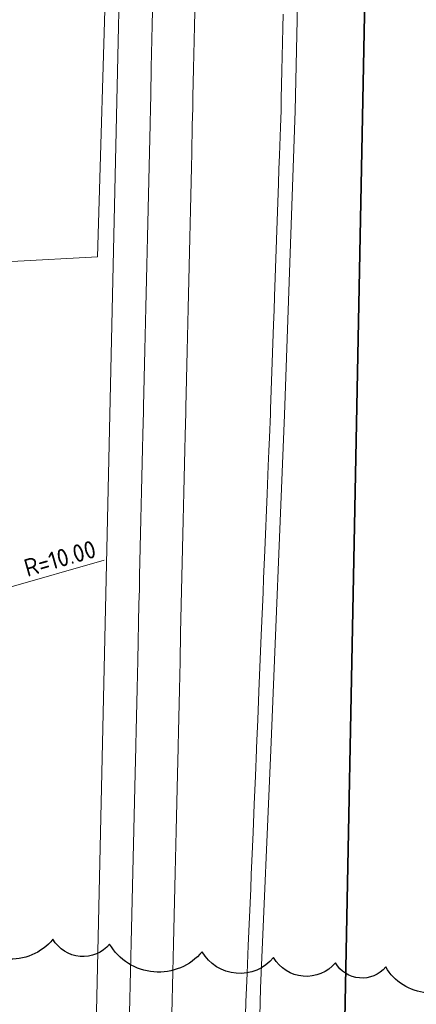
# Model space of a CAD drawing. Header units: metres. Extents: x 250001 to 257773, y 598992 to 609118.
# Tile 490 of 656: x 253868 to 253896, y 604532 to 604602. Entities that reach past the tile are written whole.
import ezdxf
from ezdxf.lldxf.tags import DXFTag

# ---------------------------------------------------------------- set-up
doc = ezdxf.new("R2010")
doc.units = ezdxf.units.M
for name, color, linetype, lineweight in [('B-WE-GR-GRAS-GV', 252, 'Continuous', 13), ('B-WE-GW-TALUD_KRUIN-G', 252, 'Continuous', 18), ('B-WE-KG-GRENS_PERCEEL-G', 150, 'KG-PERCEEL', 18), ('B-WE-OG-TERREIN_ERF-GV', 7, 'Continuous', 18), ('B-WE-VH-VERHARDING_GESLOTEN-GV', 252, 'Continuous', 18), ('X-XX-AL-AANKLEDING-M', 7, 'Continuous', 18), ('X-XX-AL-REFERENTIE-G', 7, 'Continuous', 18)]:
    doc.layers.add(name, color=color, linetype=linetype, lineweight=lineweight)
doc.layers.add('HULPLIJN', color=220, linetype='Continuous', plot=False)
doc.layers.add('N-WE-KG-GRENS INMETING-G', color=240, linetype='FENCELINE1', lineweight=35, plot=False)
doc.styles.add('NLCS-ISO-ANNOTATIEF-T25', font='NLCS-ISO.ttf', dxfattribs={"height": 2.5})
doc.styles.get("Standard").update_dxf_attribs({"font": 'NLCS-ISO.ttf'})
doc.linetypes.add('FENCELINE1', pattern='A,6.35,-2.54,[133,ltypeshp.shx,S=2.54,R=0,X=-2.54,Y=0],-2.54,25.4', length=36.83)
tags = doc.linetypes.add('KG-PERCEEL', pattern='A,5.5,-2,["P",Standard,S=1.8,R=0,X=-0.5,Y=-0.9],-2,5.5,-2,[5,NLCS.SHX,S=0.75,R=0,X=0,Y=0],-2', length=19).pattern_tags.tags
tags[6] = DXFTag(74, 10)
doc.dimstyles.new('NLCS-ANNOTATIEF-T25-PIJL_L2_H1', dxfattribs={"dimtxt": 2.5, "dimasz": 2.5, "dimexe": 2, "dimexo": 2, "dimgap": 0.7, "dimtad": 1, "dimzin": 0, "dimdsep": 46, "dimtxsty": 'NLCS-ISO-ANNOTATIEF-T25', "dimcen": 0, "dimdle": 2, "dimclrd": 256, "dimclre": 256, "dimclrt": 256, "dimadec": 1, "dimazin": 0, "dimtfac": 1, "dimtdec": 3, "dimtofl": 0, "dimtmove": 0, "dimatfit": 3, "dimfxl": 2, "dimfxlon": 1, "dimtfillclr": 256, "dimtolj": 1, "dimtzin": 0, "dimlwd": -1, "dimlwe": -1, "dimarcsym": 0})

# ---------------------------------------------------------------- blocks, each defined once
blk = doc.blocks.new('BS2021-132-Xref-KAD-20210617')
at = {"layer": 'B-WE-KG-GRENS_PERCEEL-G', "flags": 128}
blk.add_lwpolyline([(253880.357, 604845.815), (253865.184, 604168.152), (253841.404, 604155.428)], dxfattribs=at)
blk = doc.blocks.new('*D87')
at = {"layer": 'Defpoints', "color": 0, "transparency": 16777216}
for p in [(253865.761, 604561.477), (253856.15, 604558.716)]:
    blk.add_point(p, dxfattribs=at)
at = {"layer": 'X-XX-AL-AANKLEDING-M', "transparency": 16777216}
blk.add_line((253873.883, 604563.81), (253866.962, 604561.822), dxfattribs=at)
blk.add_solid([(253866.905, 604562.022), (253867.02, 604561.622), (253865.761, 604561.477)], dxfattribs=at)
at = {"layer": 'X-XX-AL-AANKLEDING-M', "transparency": 16777216, "insert": (253870.754, 604563.926), "char_height": 1.25, "attachment_point": 5, "rotation": 16.02751, "style": 'NLCS-ISO-ANNOTATIEF-T25', "bg_fill": 3, "box_fill_scale": 1.1, "bg_fill_color": 256, "bg_fill_true_color": 13158600, "bg_fill_transparency": 0}
blk.add_mtext('\\A1;R=10.00', dxfattribs=at)
blk = doc.blocks.new('BS2021-132-Xref-BGT-GRIJS-20210617-aangepast')
at = {"layer": 'B-WE-GR-GRAS-GV', "flags": 128}
for points in [[(253874.049, 604606.741), (253873.411, 604585.293), (253867.35, 604584.959), (253867.129, 604584.954), (253866.442, 604555.004), (253866.348, 604550.925), (253866.346, 604550.811), (253866.302, 604548.926), (253866.256, 604546.926), (253866.211, 604544.927), (253866.165, 604542.927), (253866.142, 604541.953), (253866.119, 604540.928), (253866.073, 604538.928), (253866.027, 604536.929), (253865.981, 604534.929), (253865.958, 604533.93), (253865.935, 604532.93), (253865.913, 604531.956)], [(253875.69, 604531.731), (253875.713, 604532.705), (253875.736, 604533.705), (253875.759, 604534.704), (253875.805, 604536.704), (253875.851, 604538.703), (253875.897, 604540.703), (253875.92, 604541.728), (253875.943, 604542.702), (253875.988, 604544.702), (253876.034, 604546.701), (253876.08, 604548.701), (253876.124, 604550.586), (253876.126, 604550.7), (253876.15, 604551.726), (253876.172, 604552.7), (253876.218, 604554.699), (253876.264, 604556.699), (253876.356, 604560.697), (253876.38, 604561.723), (253876.402, 604562.697), (253876.448, 604564.696), (253876.494, 604566.696), (253876.54, 604568.695), (253876.586, 604570.695), (253876.61, 604571.72), (253876.632, 604572.694), (253876.67, 604574.341), (253876.678, 604574.694), (253876.724, 604576.693), (253876.77, 604578.693), (253876.816, 604580.692), (253876.84, 604581.717), (253876.862, 604582.692), (253876.908, 604584.691), (253876.954, 604586.691), (253877, 604588.69), (253877.046, 604590.69), (253877.07, 604591.714), (253877.092, 604592.689), (253877.138, 604594.689), (253877.165, 604595.876), (253877.184, 604596.688), (253877.23, 604598.687), (253877.276, 604600.687), (253877.3, 604601.712), (253877.322, 604602.686)], [(253877.322, 604602.686), (253877.3, 604601.712), (253877.276, 604600.687), (253877.23, 604598.687), (253877.184, 604596.688), (253877.165, 604595.876), (253877.138, 604594.689), (253877.092, 604592.689), (253877.07, 604591.714), (253877.046, 604590.69), (253877, 604588.69), (253876.954, 604586.691), (253876.908, 604584.691), (253876.862, 604582.692), (253876.84, 604581.717), (253876.816, 604580.692), (253876.77, 604578.693), (253876.724, 604576.693), (253876.678, 604574.694), (253876.67, 604574.341), (253876.632, 604572.694), (253876.61, 604571.72), (253876.586, 604570.695), (253876.54, 604568.695), (253876.494, 604566.696), (253876.448, 604564.696), (253876.402, 604562.697), (253876.38, 604561.723), (253876.356, 604560.697), (253876.264, 604556.699), (253876.218, 604554.699), (253876.172, 604552.7), (253876.15, 604551.726), (253876.126, 604550.7), (253876.124, 604550.586), (253876.08, 604548.701), (253876.034, 604546.701), (253875.988, 604544.702), (253875.943, 604542.702), (253875.92, 604541.728), (253875.897, 604540.703), (253875.851, 604538.703), (253875.805, 604536.704), (253875.759, 604534.704), (253875.736, 604533.705), (253875.713, 604532.705), (253875.69, 604531.731)], [(253878.689, 604531.662), (253878.712, 604532.636), (253878.735, 604533.636), (253878.758, 604534.635), (253878.804, 604536.635), (253878.85, 604538.634), (253878.896, 604540.634), (253878.919, 604541.659), (253878.942, 604542.633), (253878.988, 604544.633), (253879.034, 604546.632), (253879.08, 604548.632), (253879.123, 604550.517), (253879.126, 604550.631), (253879.149, 604551.657), (253879.172, 604552.631), (253879.218, 604554.63), (253879.264, 604556.63), (253879.31, 604558.629), (253879.356, 604560.629), (253879.379, 604561.654), (253879.402, 604562.628), (253879.448, 604564.627), (253879.494, 604566.627), (253879.54, 604568.626), (253879.586, 604570.626), (253879.609, 604571.651), (253879.632, 604572.625), (253879.669, 604574.272), (253879.678, 604574.625), (253879.723, 604576.624), (253879.769, 604578.624), (253879.815, 604580.623), (253879.839, 604581.648), (253879.861, 604582.623), (253879.907, 604584.622), (253879.953, 604586.622), (253879.999, 604588.621), (253880.045, 604590.621), (253880.069, 604591.645), (253880.091, 604592.62), (253880.137, 604594.62), (253880.165, 604595.807), (253880.183, 604596.619), (253880.229, 604598.618), (253880.275, 604600.618), (253880.299, 604601.643), (253880.321, 604602.617)], [(253880.321, 604602.617), (253880.299, 604601.643), (253880.275, 604600.618), (253880.229, 604598.618), (253880.183, 604596.619), (253880.165, 604595.807), (253880.137, 604594.62), (253880.091, 604592.62), (253880.069, 604591.645), (253880.045, 604590.621), (253879.999, 604588.621), (253879.953, 604586.622), (253879.907, 604584.622), (253879.861, 604582.623), (253879.839, 604581.648), (253879.815, 604580.623), (253879.769, 604578.624), (253879.723, 604576.624), (253879.678, 604574.625), (253879.669, 604574.272), (253879.632, 604572.625), (253879.609, 604571.651), (253879.586, 604570.626), (253879.54, 604568.626), (253879.494, 604566.627), (253879.448, 604564.627), (253879.402, 604562.628), (253879.379, 604561.654), (253879.356, 604560.629), (253879.31, 604558.629), (253879.264, 604556.63), (253879.218, 604554.63), (253879.172, 604552.631), (253879.149, 604551.657), (253879.126, 604550.631), (253879.123, 604550.517), (253879.08, 604548.632), (253879.034, 604546.632), (253878.988, 604544.633), (253878.942, 604542.633), (253878.919, 604541.659), (253878.896, 604540.634), (253878.85, 604538.634), (253878.804, 604536.635), (253878.758, 604534.635), (253878.735, 604533.636), (253878.712, 604532.636), (253878.689, 604531.662)], [(253883.897, 604531.542), (253883.938, 604532.516), (253883.981, 604533.515), (253884.023, 604534.514), (253884.107, 604536.513), (253884.192, 604538.511), (253884.276, 604540.51), (253884.32, 604541.535), (253884.361, 604542.509), (253884.445, 604544.507), (253884.53, 604546.506), (253884.614, 604548.504), (253884.694, 604550.389), (253884.699, 604550.503), (253884.741, 604551.528), (253884.781, 604552.502), (253884.863, 604554.5), (253885.027, 604558.498), (253885.11, 604560.496), (253885.152, 604561.521), (253885.192, 604562.495), (253885.274, 604564.493), (253885.438, 604568.491), (253885.52, 604570.489), (253885.562, 604571.514), (253885.602, 604572.488), (253885.67, 604574.134), (253885.683, 604574.487), (253885.823, 604578.485), (253885.893, 604580.483), (253885.929, 604581.508), (253885.963, 604582.482), (253886.033, 604584.481), (253886.104, 604586.48), (253886.244, 604590.478), (253886.28, 604591.503), (253886.314, 604592.477), (253886.384, 604594.476), (253886.426, 604595.663), (253886.444, 604596.475), (253886.488, 604598.475), (253886.533, 604600.474), (253886.555, 604601.499), (253886.577, 604602.474)]]:
    blk.add_lwpolyline(points, dxfattribs=at)
at = {"layer": 'B-WE-GW-TALUD_KRUIN-G', "flags": 128}
for points in [[(253875.69, 604531.731), (253875.713, 604532.705), (253875.736, 604533.705), (253875.759, 604534.704), (253875.805, 604536.704), (253875.851, 604538.703), (253875.897, 604540.703), (253875.92, 604541.728), (253875.943, 604542.702), (253875.988, 604544.702), (253876.034, 604546.701), (253876.08, 604548.701), (253876.124, 604550.586), (253876.126, 604550.7), (253876.15, 604551.726), (253876.172, 604552.7), (253876.218, 604554.699), (253876.264, 604556.699), (253876.356, 604560.697), (253876.38, 604561.723), (253876.402, 604562.697), (253876.448, 604564.696), (253876.494, 604566.696), (253876.54, 604568.695), (253876.586, 604570.695), (253876.61, 604571.72), (253876.632, 604572.694), (253876.67, 604574.341), (253876.678, 604574.694), (253876.724, 604576.693), (253876.77, 604578.693), (253876.816, 604580.692), (253876.84, 604581.717), (253876.862, 604582.692), (253876.908, 604584.691), (253876.954, 604586.691), (253877, 604588.69), (253877.046, 604590.69), (253877.07, 604591.714), (253877.092, 604592.689), (253877.138, 604594.689), (253877.165, 604595.876), (253877.184, 604596.688), (253877.23, 604598.687), (253877.276, 604600.687), (253877.3, 604601.712), (253877.322, 604602.686)], [(253878.689, 604531.662), (253878.712, 604532.636), (253878.735, 604533.636), (253878.758, 604534.635), (253878.804, 604536.635), (253878.85, 604538.634), (253878.896, 604540.634), (253878.919, 604541.659), (253878.942, 604542.633), (253878.988, 604544.633), (253879.034, 604546.632), (253879.08, 604548.632), (253879.123, 604550.517), (253879.126, 604550.631), (253879.149, 604551.657), (253879.172, 604552.631), (253879.218, 604554.63), (253879.264, 604556.63), (253879.31, 604558.629), (253879.356, 604560.629), (253879.379, 604561.654), (253879.402, 604562.628), (253879.448, 604564.627), (253879.494, 604566.627), (253879.54, 604568.626), (253879.586, 604570.626), (253879.609, 604571.651), (253879.632, 604572.625), (253879.669, 604574.272), (253879.678, 604574.625), (253879.723, 604576.624), (253879.769, 604578.624), (253879.815, 604580.623), (253879.839, 604581.648), (253879.861, 604582.623), (253879.907, 604584.622), (253879.953, 604586.622), (253879.999, 604588.621), (253880.045, 604590.621), (253880.069, 604591.645), (253880.091, 604592.62), (253880.137, 604594.62), (253880.165, 604595.807), (253880.183, 604596.619), (253880.229, 604598.618), (253880.275, 604600.618), (253880.299, 604601.643), (253880.321, 604602.617)], [(253877.322, 604602.686), (253877.3, 604601.712), (253877.276, 604600.687), (253877.23, 604598.687), (253877.184, 604596.688), (253877.165, 604595.876), (253877.138, 604594.689), (253877.092, 604592.689), (253877.07, 604591.714), (253877.046, 604590.69), (253877, 604588.69), (253876.954, 604586.691), (253876.908, 604584.691), (253876.862, 604582.692), (253876.84, 604581.717), (253876.816, 604580.692), (253876.77, 604578.693), (253876.724, 604576.693), (253876.678, 604574.694), (253876.67, 604574.341), (253876.632, 604572.694), (253876.61, 604571.72), (253876.586, 604570.695), (253876.54, 604568.695), (253876.494, 604566.696), (253876.448, 604564.696), (253876.402, 604562.697), (253876.38, 604561.723), (253876.356, 604560.697), (253876.264, 604556.699), (253876.218, 604554.699), (253876.172, 604552.7), (253876.15, 604551.726), (253876.126, 604550.7), (253876.124, 604550.586), (253876.08, 604548.701), (253876.034, 604546.701), (253875.988, 604544.702), (253875.943, 604542.702), (253875.92, 604541.728), (253875.897, 604540.703), (253875.851, 604538.703), (253875.805, 604536.704), (253875.759, 604534.704), (253875.736, 604533.705), (253875.713, 604532.705), (253875.69, 604531.731)]]:
    blk.add_lwpolyline(points, dxfattribs=at)
at = {"layer": 'B-WE-OG-TERREIN_ERF-GV', "flags": 128}
blk.add_lwpolyline([(253874.049, 604606.741), (253867.864, 604607.377), (253867.644, 604607.4), (253865.279, 604607.643), (253864.779, 604607.694), (253855.687, 604608.629), (253855.705, 604608.271), (253855.503, 604602.483), (253855.389, 604598.055), (253855.35, 604596.082), (253855.197, 604591.118), (253855.048, 604586.163), (253854.992, 604584.665), (253867.129, 604584.954), (253867.35, 604584.959), (253873.411, 604585.293)], close=True, dxfattribs=at)
at = {"layer": 'B-WE-VH-VERHARDING_GESLOTEN-GV', "flags": 128}
for points in [[(253889.751, 604707.36), (253889.354, 604687.068), (253888.669, 604664.948), (253888.487, 604641.949), (253887.974, 604620.402), (253887.426, 604595.635), (253886.669, 604574.096), (253885.693, 604550.348), (253884.98, 604533.473), (253883.512, 604471.907)], [(253886.577, 604602.474), (253886.555, 604601.499), (253886.533, 604600.474), (253886.488, 604598.475), (253886.444, 604596.475), (253886.426, 604595.663), (253886.384, 604594.476), (253886.314, 604592.477), (253886.28, 604591.503), (253886.244, 604590.478), (253886.104, 604586.48), (253886.033, 604584.481), (253885.963, 604582.482), (253885.929, 604581.508), (253885.893, 604580.483), (253885.823, 604578.485), (253885.683, 604574.487), (253885.67, 604574.134), (253885.602, 604572.488), (253885.562, 604571.514), (253885.52, 604570.489), (253885.438, 604568.491), (253885.274, 604564.493), (253885.192, 604562.495), (253885.152, 604561.521), (253885.11, 604560.496), (253885.027, 604558.498), (253884.863, 604554.5), (253884.781, 604552.502), (253884.741, 604551.528), (253884.699, 604550.503), (253884.694, 604550.389), (253884.614, 604548.504), (253884.53, 604546.506), (253884.445, 604544.507), (253884.361, 604542.509), (253884.32, 604541.535), (253884.276, 604540.51), (253884.192, 604538.511), (253884.107, 604536.513), (253884.023, 604534.514), (253883.981, 604533.515), (253883.938, 604532.516), (253883.897, 604531.542)], [(253883.512, 604471.907), (253884.98, 604533.473), (253885.693, 604550.348), (253886.669, 604574.096), (253887.426, 604595.635), (253887.974, 604620.402), (253888.487, 604641.949), (253888.669, 604664.948), (253889.354, 604687.068), (253889.751, 604707.36)]]:
    blk.add_lwpolyline(points, dxfattribs=at)

msp = doc.modelspace()

# ---------------------------------------------------------------- linework, layer by layer
at = {"layer": 'HULPLIJN', "flags": 128}
msp.add_lwpolyline([(253899.93, 604534.48, -0.520567), (253893.848, 604534.985, -0.520567), (253890.284, 604535.281, -0.520567), (253885.901, 604535.645, -0.520567), (253880.83, 604536.066, -0.520567), (253874.276, 604536.61, -0.520567), (253870.256, 604536.943, -0.520567), (253863.876, 604537.473, -0.520567)], format="xyb", dxfattribs=at)
at = {"layer": 'N-WE-KG-GRENS INMETING-G', "flags": 128}
msp.add_lwpolyline([(253824.324, 604689.421), (253894.017, 604688.057), (253890.383, 604502.338), (253819.43, 604503.662)], close=True, dxfattribs=at)

# ---------------------------------------------------------------- block references
at = {"layer": 'X-XX-AL-REFERENTIE-G'}
for name in ['BS2021-132-Xref-BGT-GRIJS-20210617-aangepast', 'BS2021-132-Xref-KAD-20210617']:
    msp.add_blockref(name, (0, 0), dxfattribs=at)

# ---------------------------------------------------------------- next in the draw order: dimensions: what is measured, and where the dimension line sits
at = {"layer": 'X-XX-AL-AANKLEDING-M'}
dim = msp.add_radius_dim(center=(253856.15, 604558.716), mpoint=(253865.761, 604561.477), dimstyle='NLCS-ANNOTATIEF-T25-PIJL_L2_H1', override={"dimpost": 'R=<>', "dimtfill": 1}, dxfattribs=at)
dim.commit()
dim.dimension.update_dxf_attribs({"geometry": '*D87', "text_midpoint": (253870.754, 604563.926)})

doc.saveas('drawing.dxf')
